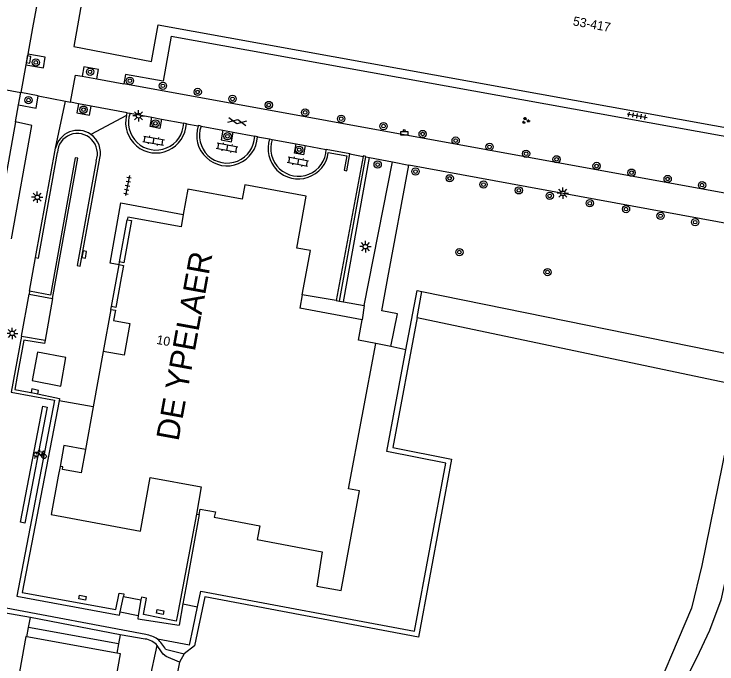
# Model space of a CAD drawing. Extents: x 132999 to 136000, y 398499 to 400501.
# Drawn here: x 133597.2 to 133674.5, y 400058.2 to 400129.7 of the extents above; entities that cross this region are included whole.
import ezdxf

# ---------------------------------------------------------------- set-up
doc = ezdxf.new("R2010")
doc.units = 0
for name, color, linetype in [('gg-afsc-hekwerk', 7, 'Continuous'), ('gg-afsc-muur', 7, 'Continuous'), ('gg-anno-huisnummerreeks BGT', 7, 'Continuous'), ('gg-bbg-hoofdgebouw', 7, 'Continuous'), ('gg-bbg-luifel en loopbrug', 7, 'Continuous'), ('gg-bbg-onder overbouw', 7, 'Continuous'), ('gg-bbg-pand overbouw', 7, 'Continuous'), ('gg-knt-trap', 7, 'Continuous'), ('gg-knt-verharding', 7, 'Continuous'), ('gg-knt-verharding nz', 7, 'Continuous'), ('gg-kntw-bovenkant insteek waterloop', 7, 'Continuous'), ('gg-kntw-waterlijn', 7, 'Continuous'), ('gt-anno-overige text', 7, 'Continuous'), ('gt-grn-groengrens', 7, 'Continuous'), ('gt-grn-weggrens', 7, 'Continuous'), ('gt-symb-afvalbak', 7, 'Continuous'), ('gt-symb-boom', 7, 'Continuous'), ('gt-symb-fietsenrek', 7, 'Continuous'), ('gt-symb-gesloten verharding', 7, 'Continuous'), ('gt-symb-groenvak', 7, 'Continuous'), ('gt-symb-klinker verharding', 7, 'Continuous'), ('gt-symb-kolk', 7, 'Continuous'), ('gt-symb-kolk center center', 7, 'Continuous'), ('gt-symb-lichtmast', 7, 'Continuous'), ('gt-symb-tegel verharding', 7, 'Continuous')]:
    doc.layers.add(name, color=color, linetype=linetype)

# ---------------------------------------------------------------- blocks, each defined once
blk = doc.blocks.new('gt0-BOOM')
at = {"layer": 'gt-symb-boom'}
for radius in [0.4, 0.2]:
    blk.add_circle((0, 0), radius, dxfattribs=at)
blk = doc.blocks.new('gt0-ABAK')
at = {"layer": 'gt-symb-afvalbak'}
blk.add_lwpolyline([(0.375, -0.5), (-0.375, -0.5), (-0.375, -0.1), (0.375, -0.1)], close=True, dxfattribs=at)
blk.add_circle((0, 0), 0.1, dxfattribs=at)
blk = doc.blocks.new('gt0-KOLK')
at = {"layer": 'gt-symb-kolk'}
blk.add_lwpolyline([(0, 0), (0.375, 0), (0.375, 0.4), (-0.375, 0.4), (-0.375, 0), (0, 0)], dxfattribs=at)
blk = doc.blocks.new('gt0-TEG1')
at = {"layer": 'gt-symb-tegel verharding'}
for p, q in [((-1.125, 0), (1.125, 0)), ((-0.9, -0.25), (-0.9, 0.25)), ((-0.45, -0.25), (-0.45, 0.25)), ((0, -0.25), (0, 0.25)), ((0.45, -0.25), (0.45, 0.25)), ((0.9, -0.25), (0.9, 0.25))]:
    blk.add_line(p, q, dxfattribs=at)
blk = doc.blocks.new('gt0-KL1')
at = {"layer": 'gt-symb-klinker verharding'}
for p, q in [((-1.15, 0.3), (1.15, 0.3)), ((-1, -0.3), (-1, 0.3)), ((-0.5, 0.3), (-0.5, 0.45)), ((0, -0.3), (0, 0.3)), ((0.5, 0.3), (0.5, 0.45)), ((1, -0.3), (1, 0.3)), ((-1.15, -0.3), (1.15, -0.3)), ((-0.5, -0.45), (-0.5, -0.3)), ((0.5, -0.45), (0.5, -0.3))]:
    blk.add_line(p, q, dxfattribs=at)
blk = doc.blocks.new('gt0-LMAST')
at = {"layer": 'gt-symb-lichtmast'}
for p, q in [((-0.182, 0.173), (-0.447, 0.438)), ((-0.005, 0.246), (-0.005, 0.621)), ((0.172, 0.173), (0.437, 0.438)), ((-0.255, -0.004), (-0.63, -0.004)), ((-0.182, -0.181), (-0.447, -0.446)), ((-0.005, -0.254), (-0.005, -0.629)), ((0.437, -0.446), (0.172, -0.181)), ((0.245, -0.004), (0.62, -0.004))]:
    blk.add_line(p, q, dxfattribs=at)
blk.add_circle((-0.005, -0.004), 0.25, dxfattribs=at)
blk = doc.blocks.new('gt0-FREK')
at = {"layer": 'gt-symb-fietsenrek'}
for p, q in [((0.259, 0.762), (0.294, 0.823)), ((0.294, 0.823), (0.767, 0.714)), ((0.757, 0.841), (0.866, 0.816)), ((0.767, 0.714), (0.84, 0.822)), ((0.54, 0.335), (0.259, 0.762)), ((0.767, 0.714), (0.54, 0.335)), ((0.895, 0.252), (0.767, 0.714))]:
    blk.add_line(p, q, dxfattribs=at)
for points in [[(0.294, 0.823), (0.36, 0.937), (0.452, 0.935)], [(-0.124, 0), (-0.047, 0.312), (0.053, 0.312), (0.12, 0)], [(0.036, 0.476), (0.228, 0.708), (0.259, 0.762)], [(0.54, 0.335), (0.555, 0.305), (0.895, 0.252)]]:
    blk.add_lwpolyline(points, dxfattribs=at)
for centre in [(0.036, 0.476), (0.895, 0.252)]:
    blk.add_circle(centre, 0.252, dxfattribs=at)
blk = doc.blocks.new('gt0-KOLKCC')
at = {"layer": 'gt-symb-kolk center center'}
blk.add_lwpolyline([(-0.375, 0.2), (0.375, 0.2), (0.375, -0.2), (-0.375, -0.2)], close=True, dxfattribs=at)
blk = doc.blocks.new('gt0-GESVH1')
at = {"layer": 'gt-symb-gesloten verharding'}
for p, q in [((-0.992, -0.261), (0.008, 0.239)), ((0.008, -0.261), (-0.992, 0.239)), ((0.008, 0.239), (1.008, -0.261)), ((1.008, 0.239), (0.008, -0.261))]:
    blk.add_line(p, q, dxfattribs=at)
blk = doc.blocks.new('gt0-GRVAK')
at = {"layer": 'gt-symb-groenvak'}
for p, q in [((-0.11, 0.189), (-0.228, 0.24)), ((-0.182, 0.153), (0.088, 0.153)), ((-0.091, 0.211), (-0.156, 0.322)), ((-0.047, 0.214), (-0.047, 0.393)), ((-0.004, 0.211), (0.061, 0.322)), ((0.015, 0.189), (0.133, 0.24)), ((0.262, -0.052), (0.197, 0.059)), ((0.305, -0.049), (0.305, 0.13)), ((0.349, -0.052), (0.414, 0.059)), ((-0.245, -0.228), (-0.363, -0.177)), ((-0.318, -0.264), (-0.047, -0.264)), ((-0.226, -0.206), (-0.291, -0.095)), ((-0.183, -0.203), (-0.183, -0.024)), ((-0.139, -0.206), (-0.074, -0.095)), ((-0.12, -0.228), (-0.002, -0.177)), ((0.243, -0.074), (0.125, -0.023)), ((0.17, -0.11), (0.441, -0.11)), ((0.368, -0.074), (0.486, -0.023))]:
    blk.add_line(p, q, dxfattribs=at)

msp = doc.modelspace()

# ---------------------------------------------------------------- linework, layer by layer
at = {"layer": 'gg-afsc-hekwerk'}
for p, q in [((133633.014, 400098.095), (133633.447, 400098.021)), ((133633.447, 400098.021), (133635.72, 400097.63)), ((133635.72, 400097.63), (133635.5, 400096.04)), ((133615.802, 400064.811), (133617.404, 400064.473))]:
    msp.add_line(p, q, dxfattribs=at)
at = {"layer": 'gg-afsc-muur'}
for p, q in [((133609.579, 400118.525), (133609.664, 400118.815)), ((133609.664, 400118.815), (133609.975, 400118.758)), ((133625.336, 400115.94), (133625.625, 400115.864)), ((133599.593, 400102.885), (133601.789, 400114.905)), ((133635.615, 400114.015), (133632.655, 400098.157)), ((133633.014, 400098.095), (133635.914, 400113.959)), ((133598.929, 400099.179), (133598.87, 400098.873)), ((133598.87, 400098.873), (133601.465, 400098.403)), ((133641.554, 400096.294), (133642.09, 400099.149)), ((133632.655, 400098.157), (133633.014, 400098.095)), ((133598.038, 400094.25), (133600.629, 400093.787)), ((133617.6, 400074.63), (133616.124, 400066.567)), ((133616.124, 400066.567), (133615.802, 400064.811)), ((133608.893, 400063.922), (133609.275, 400065.633)), ((133611.157, 400065.265), (133610.859, 400063.522)), ((133615.802, 400064.811), (133615.37, 400062.45)), ((133616.917, 400062.164), (133617.404, 400064.473)), ((133616.518, 400060.272), (133616.917, 400062.164))]:
    msp.add_line(p, q, dxfattribs=at)
for points in [[(133615.881, 400117.665), (133615.882, 400117.695), (133616.178, 400117.64), (133616.177, 400117.611)], [(133617.79, 400117.338), (133617.491, 400117.396), (133617.482, 400117.369)], [(133623.692, 400116.221), (133623.693, 400116.255), (133624, 400116.198), (133623.999, 400116.164)], [(133599.593, 400102.885), (133599.906, 400102.828), (133601.984, 400114.424)], [(133631.547, 400114.768), (133631.548, 400114.813), (133634.169, 400114.313), (133634.164, 400114.283)], [(133631.783, 400114.433), (133633.817, 400114.075), (133633.52, 400112.498), (133633.825, 400112.427), (133634.164, 400114.283)], [(133635.914, 400113.959), (133635.924, 400114.015), (133635.627, 400114.08), (133635.615, 400114.015)], [(133601.465, 400098.403), (133604.239, 400113.802), (133603.931, 400113.846), (133601.218, 400098.765), (133598.929, 400099.179)], [(133606.235, 400113.516), (133604.163, 400102.023), (133604.482, 400101.951), (133606.674, 400113.821)], [(133640.331, 400092.755), (133641.553, 400099.263), (133642.09, 400099.149)], [(133641.554, 400096.294), (133638.868, 400081.994), (133645.342, 400080.731), (133641.722, 400061.163), (133618.207, 400065.573), (133617.066, 400060.207)], [(133598.038, 400094.25), (133596.897, 400088.092), (133601.666, 400087.211), (133597.543, 400065.644), (133608.833, 400063.557), (133608.893, 400063.922)], [(133600.629, 400093.787), (133600.583, 400093.442), (133598.299, 400093.806), (133597.577, 400089.863), (133597.307, 400088.391)], [(133617.404, 400064.473), (133617.768, 400066.202), (133641.281, 400061.804), (133644.702, 400080.295), (133638.227, 400081.555), (133640.331, 400092.755)], [(133597.307, 400088.391), (133599.478, 400087.973), (133602.234, 400087.393), (133602.185, 400087.138)], [(133602.185, 400087.138), (133598.131, 400066.041), (133608.405, 400064.178), (133608.776, 400065.996), (133609.303, 400065.896), (133609.275, 400065.633)], [(133617.29, 400074.69), (133615.165, 400063.403), (133615.068, 400062.889)], [(133615.068, 400062.889), (133611.462, 400063.629), (133611.785, 400065.423), (133611.23, 400065.55), (133611.157, 400065.265)], [(133610.859, 400063.522), (133610.824, 400063.172), (133615.37, 400062.45)]]:
    msp.add_lwpolyline(points, dxfattribs=at)
for centre, radius, start, end in [((133612.843, 400117.751), 3.039, 160.64768, 358.38257), ((133612.832, 400117.736), 3.347, 166.36197, 357.86442), ((133620.657, 400116.317), 3.345, 161.67481, 357.37372), ((133620.653, 400116.313), 3.041, 160.30936, 358.25679), ((133604.234, 400114.375), 2.502, 55.1716, 167.77694), ((133604.185, 400114.325), 2.204, 338.45798, 177.428), ((133604.235, 400114.376), 2.501, 347.18879, 55.18919), ((133628.484, 400114.865), 3.327, 161.15468, 352.53177), ((133628.504, 400114.875), 3.045, 161.0372, 357.99232)]:
    msp.add_arc(centre, radius, start, end, dxfattribs=at)
at = {"layer": 'gg-bbg-hoofdgebouw'}
for p, q in [((133608.774, 400102.117), (133608.827, 400102.412)), ((133628.92, 400098.798), (133628.65, 400097.32)), ((133607.876, 400097.188), (133607.932, 400097.493)), ((133635.5, 400096.04), (133628.65, 400097.32)), ((133607.019, 400092.577), (133605.921, 400086.46)), ((133605.921, 400086.46), (133605.083, 400081.79)), ((133605.083, 400081.79), (133604.62, 400079.21)), ((133602.28, 400079.93), (133602.079, 400078.84)), ((133617.29, 400074.69), (133617.6, 400074.63))]:
    msp.add_line(p, q, dxfattribs=at)
for points in [[(133604.918, 400132.554), (133603.808, 400126.088), (133612.33, 400124.456), (133613.057, 400128.476)], [(133613.057, 400128.476), (133708.51, 400111.22), (133709.869, 400118.776)], [(133628.92, 400098.798), (133629.811, 400103.665), (133628.312, 400103.918), (133629.36, 400109.643), (133622.603, 400110.88), (133622.314, 400109.306), (133616.344, 400110.399), (133615.838, 400107.635)], [(133615.838, 400107.635), (133615.586, 400106.258), (133609.723, 400107.331), (133609.669, 400107.036)], [(133637.014, 400093.429), (133635.097, 400093.819), (133635.5, 400096.04)], [(133617.6, 400074.63), (133617.71, 400075.23), (133619.37, 400074.94), (133619.25, 400074.33), (133624.26, 400073.4), (133623.97, 400071.87), (133631.093, 400070.531), (133630.54, 400066.75), (133633.21, 400066.28), (133635.22, 400077.24), (133634.02, 400077.45), (133637.014, 400093.429)], [(133604.62, 400079.21), (133602.54, 400079.59), (133602.59, 400079.87), (133602.28, 400079.93)], [(133602.079, 400078.84), (133601.3, 400074.62), (133611.13, 400072.8), (133612.21, 400078.7), (133617.81, 400077.66), (133617.29, 400074.69)]]:
    msp.add_lwpolyline(points, dxfattribs=at)
at = {"layer": 'gg-bbg-luifel en loopbrug'}
msp.add_lwpolyline([(133608.769, 400102.087), (133607.788, 400102.271), (133608.973, 400108.892), (133615.838, 400107.635)], dxfattribs=at)
at = {"layer": 'gg-bbg-onder overbouw'}
for points in [[(133609.669, 400107.036), (133610.151, 400106.949), (133609.312, 400102.325), (133608.827, 400102.412)], [(133608.774, 400102.117), (133609.256, 400102.03), (133609.013, 400100.677), (133608.419, 400097.405), (133607.932, 400097.493)], [(133607.876, 400097.188), (133608.365, 400097.099), (133608.156, 400095.957), (133609.966, 400095.626), (133609.331, 400092.154), (133607.019, 400092.577)]]:
    msp.add_lwpolyline(points, dxfattribs=at)
at = {"layer": 'gg-bbg-pand overbouw'}
for p, q in [((133608.827, 400102.412), (133609.669, 400107.036)), ((133607.932, 400097.493), (133608.769, 400102.087)), ((133608.769, 400102.087), (133608.774, 400102.117)), ((133607.876, 400097.188), (133607.019, 400092.577))]:
    msp.add_line(p, q, dxfattribs=at)
at = {"layer": 'gg-knt-trap'}
for p, q in [((133598.038, 400094.25), (133598.87, 400098.873)), ((133601.465, 400098.403), (133600.629, 400093.787)), ((133609.275, 400065.633), (133611.157, 400065.265)), ((133608.893, 400063.922), (133610.859, 400063.522)), ((133598.641, 400061.183), (133598.827, 400062.203)), ((133608.696, 400060.399), (133598.827, 400062.203)), ((133608.509, 400059.377), (133598.641, 400061.183)), ((133608.696, 400060.399), (133608.509, 400059.377))]:
    msp.add_line(p, q, dxfattribs=at)
msp.add_lwpolyline([(133605.083, 400081.79), (133602.68, 400082.23), (133602.28, 400079.93)], dxfattribs=at)
at = {"layer": 'gg-knt-verharding'}
for p, q in [((133600.244, 400133.642), (133599.251, 400128.144)), ((133599.251, 400128.144), (133598.729, 400125.25)), ((133598.729, 400125.25), (133598.517, 400124.073)), ((133600.661, 400124.932), (133598.729, 400125.25)), ((133598.517, 400124.073), (133597.969, 400121.037)), ((133604.73, 400122.822), (133606.33, 400122.531)), ((133606.33, 400122.531), (133609.309, 400121.989)), ((133707.21, 400104.18), (133609.309, 400121.989)), ((133597.723, 400119.671), (133597.969, 400121.037)), ((133599.891, 400120.668), (133597.969, 400121.037)), ((133597.386, 400117.8), (133597.723, 400119.671)), ((133604.297, 400119.808), (133603.422, 400119.97)), ((133605.718, 400119.545), (133604.297, 400119.808)), ((133609.664, 400118.815), (133605.718, 400119.545)), ((133609.975, 400118.758), (133612.382, 400118.313)), ((133609.579, 400118.525), (133605.663, 400116.429)), ((133612.382, 400118.313), (133613.452, 400118.115)), ((133613.452, 400118.115), (133615.881, 400117.665)), ((133616.177, 400117.611), (133617.482, 400117.369)), ((133617.79, 400117.338), (133620.203, 400116.881)), ((133620.203, 400116.881), (133621.339, 400116.666)), ((133621.339, 400116.666), (133623.692, 400116.221)), ((133623.999, 400116.164), (133625.336, 400115.94)), ((133625.625, 400115.864), (133628.25, 400115.378)), ((133628.25, 400115.378), (133629.256, 400115.192)), ((133629.256, 400115.192), (133631.547, 400114.768)), ((133634.164, 400114.283), (133635.615, 400114.015)), ((133635.72, 400097.63), (133638.83, 400113.42)), ((133635.914, 400113.959), (133636.312, 400113.885)), ((133636.312, 400113.885), (133638.83, 400113.42)), ((133638.83, 400113.42), (133640.64, 400113.05)), ((133638.35, 400100.67), (133640.64, 400113.05)), ((133687.862, 400104.371), (133640.64, 400113.05)), ((133598.929, 400099.179), (133599.593, 400102.885)), ((133632.655, 400098.157), (133628.92, 400098.798)), ((133638.657, 400093.095), (133637.014, 400093.429)), ((133640.331, 400092.755), (133638.657, 400093.095)), ((133605.921, 400086.46), (133602.185, 400087.138)), ((133611.709, 400061.448), (133595.751, 400064.433)), ((133599.048, 400063.292), (133596.08, 400063.812)), ((133598.827, 400062.203), (133599.048, 400063.292)), ((133608.893, 400061.422), (133599.048, 400063.292)), ((133608.893, 400061.422), (133608.696, 400060.399)), ((133611.628, 400060.942), (133608.893, 400061.422)), ((133616.518, 400060.272), (133613.009, 400060.941)), ((133613.447, 400059.544), (133612.979, 400060.217)), ((133613.893, 400059.843), (133615.943, 400059.315)), ((133615.943, 400059.315), (133615.426, 400058.409))]:
    msp.add_line(p, q, dxfattribs=at)
for points in [[(133614.497, 400127.221), (133613.604, 400122.274), (133609.496, 400123.015), (133609.309, 400121.989)], [(133614.497, 400127.221), (133708.29, 400110.3), (133707.21, 400104.18)], [(133598.517, 400124.073), (133600.443, 400123.745), (133600.661, 400124.932)], [(133606.33, 400122.531), (133606.521, 400123.577), (133604.911, 400123.856), (133604.73, 400122.822)], [(133603.422, 400119.97), (133603.975, 400122.959), (133604.73, 400122.822)], [(133597.723, 400119.671), (133599.665, 400119.299), (133599.891, 400120.668)], [(133604.297, 400119.808), (133604.113, 400118.813), (133605.533, 400118.544), (133605.718, 400119.545)], [(133613.452, 400118.115), (133613.257, 400117.062), (133612.194, 400117.298), (133612.382, 400118.313)], [(133596.924, 400104.961), (133599.17, 400117.403), (133597.386, 400117.8)], [(133620.203, 400116.881), (133620.005, 400115.833), (133621.141, 400115.62), (133621.339, 400116.666)], [(133629.256, 400115.192), (133629.069, 400114.183), (133628.062, 400114.365), (133628.25, 400115.378)], [(133638.657, 400093.095), (133639.392, 400096.711), (133637.676, 400097.028), (133638.35, 400100.67)], [(133599.805, 400092.498), (133599.215, 400089.353), (133602.364, 400088.749), (133602.927, 400091.894), (133599.805, 400092.498)], [(133598.641, 400061.183), (133598.513, 400061.206), (133595.508, 400044.643)], [(133591.803, 400024.222), (133602.244, 400022.383), (133604.088, 400032.806), (133598.774, 400033.731), (133597.015, 400036.254), (133599.144, 400048.015), (133601.731, 400049.85), (133607.042, 400048.882), (133608.941, 400059.298), (133608.509, 400059.377)], [(133615.426, 400058.409), (133613.96, 400059.028), (133613.634, 400059.276), (133613.447, 400059.544)]]:
    msp.add_lwpolyline(points, dxfattribs=at)
for centre, radius, start, end in [((133611.389, 400058.876), 2.08, 40.15206, 83.40841), ((133610.846, 400057.315), 4.222, 59.18293, 78.20551), ((133609.027, 400056.83), 5.723, 31.76315, 45.91194)]:
    msp.add_arc(centre, radius, start, end, dxfattribs=at)
at = {"layer": 'gg-knt-verharding nz'}
msp.add_line((133597.386, 400117.8), (133595.116, 400105.249), dxfattribs=at)
msp.add_lwpolyline([(133598.409, 400073.69), (133597.924, 400073.791), (133600.395, 400086.546), (133600.88, 400086.446), (133598.409, 400073.69)], dxfattribs=at)
at = {"layer": 'gg-kntw-bovenkant insteek waterloop'}
msp.add_line((133611.538, 400053.828), (133612.979, 400060.217), dxfattribs=at)
msp.add_lwpolyline([(133642.09, 400099.149), (133680.686, 400091.297), (133674.97, 400065.204), (133673.721, 400061.893), (133672.28, 400058.851), (133670.773, 400055.903), (133669.406, 400052.901), (133668.885, 400050.024), (133664.582, 400022.344), (133663.175, 400004.272), (133661.068, 399990.141), (133659.549, 399983.597), (133659.818, 399980.487), (133653.252, 399976.548)], dxfattribs=at)
at = {"layer": 'gg-kntw-waterlijn'}
for p, q in [((133617.066, 400060.207), (133615.943, 400059.315)), ((133615.426, 400058.409), (133613.978, 400051.174))]:
    msp.add_line(p, q, dxfattribs=at)
msp.add_lwpolyline([(133641.554, 400096.294), (133676.899, 400088.844), (133672.875, 400069.018), (133671.748, 400064.329), (133666.724, 400052.533), (133666.391, 400050.293), (133657.233, 399981.643), (133651.057, 399978.18), (133650.853, 399977.783)], dxfattribs=at)
at = {"layer": 'gt-grn-groengrens'}
msp.add_line((133633.447, 400098.021), (133636.312, 400113.885), dxfattribs=at)
at = {"layer": 'gt-grn-weggrens'}
for p, q in [((133594.016, 400121.745), (133597.969, 400121.037)), ((133599.891, 400120.668), (133602.873, 400120.077)), ((133601.789, 400114.905), (133602.873, 400120.077)), ((133602.873, 400120.077), (133603.422, 400119.97))]:
    msp.add_line(p, q, dxfattribs=at)

# ---------------------------------------------------------------- block references
at = {"layer": 'gt-symb-afvalbak'}
msp.add_blockref('gt0-ABAK', (133640.142, 400116.86), dxfattribs=at)
at = {"layer": 'gt-symb-boom'}
for p in [(133599.615, 400124.345), (133605.578, 400123.309), (133609.962, 400122.325), (133613.598, 400121.771), (133617.421, 400121.098), (133598.815, 400120.203), (133621.255, 400120.339), (133604.866, 400119.152), (133625.237, 400119.662), (133629.231, 400118.843), (133612.774, 400117.643), (133633.207, 400118.149), (133637.859, 400117.339), (133620.692, 400116.227), (133642.162, 400116.475), (133645.793, 400115.75), (133628.587, 400114.747), (133649.526, 400115.057), (133653.538, 400114.305), (133656.894, 400113.692), (133637.214, 400113.117), (133661.296, 400112.96), (133641.378, 400112.344), (133665.14, 400112.225), (133645.139, 400111.603), (133669.114, 400111.529), (133648.867, 400110.915), (133672.894, 400110.853), (133652.741, 400110.278), (133656.139, 400109.67), (133660.544, 400108.864), (133664.533, 400108.219), (133668.336, 400107.477), (133672.138, 400106.78), (133655.905, 400101.291)]:
    msp.add_blockref('gt0-BOOM', p, dxfattribs=at)
at = {"layer": 'gt-symb-boom', "rotation": -10.42265453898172}
msp.add_blockref('gt0-BOOM', (133646.203, 400103.487), dxfattribs=at)
at = {"layer": 'gt-symb-fietsenrek'}
msp.add_blockref('gt0-FREK', (133599.625, 400080.78), dxfattribs=at)
at = {"layer": 'gt-symb-gesloten verharding', "rotation": -10.309970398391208}
msp.add_blockref('gt0-GESVH1', (133621.767, 400117.839), dxfattribs=at)
at = {"layer": 'gt-symb-groenvak'}
msp.add_blockref('gt0-GRVAK', (133653.491, 400117.951), dxfattribs=at)
at = {"layer": 'gt-symb-klinker verharding'}
for p, rotation in [((133612.567, 400115.74), -9.905079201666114), ((133620.637, 400114.96), 168.92612884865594), ((133628.439, 400113.425), 168.92612884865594)]:
    msp.add_blockref('gt0-KL1', p, dxfattribs=dict(at, rotation=rotation))
at = {"layer": 'gt-symb-kolk'}
for p, rotation in [((133598.612, 400124.688), -100.07433273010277), ((133604.741, 400103.278), -101.07387115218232), ((133599.478, 400087.973), -11.874942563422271)]:
    msp.add_blockref('gt0-KOLK', p, dxfattribs=dict(at, rotation=rotation))
at = {"layer": 'gt-symb-kolk center center'}
for p, rotation in [((133604.748, 400065.49), -9.255373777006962), ((133613.301, 400063.916), -10.156163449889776)]:
    msp.add_blockref('gt0-KOLKCC', p, dxfattribs=dict(at, rotation=rotation))
at = {"layer": 'gt-symb-lichtmast'}
for p in [(133610.922, 400118.487), (133657.582, 400109.96), (133599.782, 400109.52), (133635.872, 400104.091), (133597.024, 400094.555)]:
    msp.add_blockref('gt0-LMAST', p, dxfattribs=at)
at = {"layer": 'gt-symb-tegel verharding'}
for p, rotation in [((133665.753, 400118.479), -10.253598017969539), ((133609.699, 400110.801), -100.60205829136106)]:
    msp.add_blockref('gt0-TEG1', p, dxfattribs=dict(at, rotation=rotation))

# ---------------------------------------------------------------- texts
at = {"layer": 'gg-anno-huisnummerreeks BGT'}
for s, rotation, p in [('53-417', 349.8, (133658.637, 400128.433)), ('10', 349.6, (133612.836, 400093.404))]:
    msp.add_text(s, height=1, rotation=rotation, dxfattribs=at).set_placement(p)
at = {"layer": 'gt-anno-overige text'}
msp.add_text('DE YPELAER', height=2.5, rotation=79.69003, dxfattribs=at).set_placement((133615.302, 400082.622))

doc.saveas('drawing.dxf')
